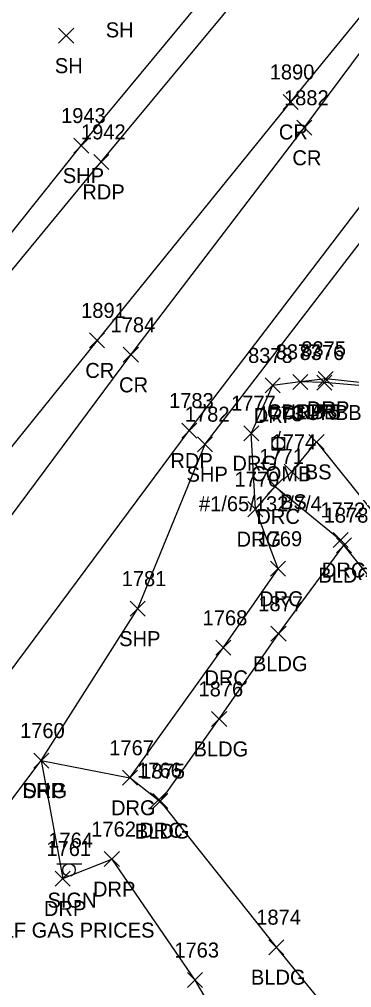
# Model space of a CAD drawing. Extents: x 1769141 to 1770911, y 735471 to 741449.
# Drawn here: x 1770410.5 to 1770454.7, y 736640.4 to 736769.4 of the extents above; entities that cross this region are included whole.
import ezdxf

# ---------------------------------------------------------------- set-up
doc = ezdxf.new("R2010")
doc.units = 0
for name, color, linetype in [('L_A', 7, 'Continuous'), ('L_I', 7, 'Continuous'), ('L_TIC', 7, 'Continuous'), ('LBC', 7, 'Continuous'), ('LELB', 7, 'Continuous'), ('P_A', 7, 'Continuous'), ('P_I', 7, 'Continuous'), ('P_TIC', 7, 'Continuous'), ('PET', 7, 'Continuous'), ('PRC', 7, 'Continuous'), ('PSP', 7, 'Continuous'), ('R_A', 7, 'Continuous'), ('R_I', 7, 'Continuous'), ('R_TIC', 7, 'Continuous'), ('RC', 7, 'Continuous'), ('RDG', 7, 'Continuous'), ('RDP', 7, 'Continuous'), ('S_A', 7, 'Continuous'), ('S_C', 7, 'Continuous'), ('S_I', 7, 'Continuous'), ('SSGN', 7, 'Continuous'), ('U_A', 7, 'Continuous'), ('U_C', 7, 'Continuous'), ('U_I', 7, 'Continuous'), ('UP', 7, 'Continuous')]:
    doc.layers.add(name, color=color, linetype=linetype)

msp = doc.modelspace()

# ---------------------------------------------------------------- linework, layer by layer
at = {"layer": 'L_TIC'}
for points in [[(1770415.69, 736766.27), (1770417.69, 736768.27)], [(1770417.69, 736766.27), (1770415.69, 736768.27)], [(1770449.02, 736712.13), (1770451.02, 736714.13)], [(1770451.02, 736712.13), (1770449.02, 736714.13)], [(1770445.72, 736708.14), (1770447.72, 736710.14)], [(1770447.72, 736708.14), (1770445.72, 736710.14)], [(1770452.67, 736698.36), (1770454.67, 736700.36)], [(1770454.67, 736698.36), (1770452.67, 736700.36)], [(1770443.96, 736686.56), (1770445.96, 736688.56)], [(1770445.96, 736686.56), (1770443.96, 736688.56)], [(1770436.06, 736675.2), (1770438.06, 736677.2)], [(1770438.06, 736675.2), (1770436.06, 736677.2)], [(1770428.24, 736664.25), (1770430.24, 736666.25)], [(1770430.24, 736664.25), (1770428.24, 736666.25)], [(1770443.69, 736644.78), (1770445.69, 736646.78)], [(1770445.69, 736644.78), (1770443.69, 736646.78)]]:
    msp.add_lwpolyline(points, dxfattribs=at)
at = {"layer": 'LBC'}
for points in [[(1770466.53, 736619.04), (1770444.69, 736645.78), (1770429.24, 736665.25), (1770437.06, 736676.2), (1770444.96, 736687.56), (1770453.67, 736699.36)], [(1770490.67, 736653.54), (1770453.67, 736699.36)]]:
    msp.add_lwpolyline(points, dxfattribs=at)
at = {"layer": 'LELB'}
msp.add_lwpolyline([(1770446.72, 736709.14), (1770450.02, 736713.13), (1770457.27, 736704.1)], dxfattribs=at)
at = {"layer": 'P_TIC'}
for points in [[(1770445.57, 736757.43), (1770447.57, 736759.43)], [(1770447.57, 736757.43), (1770445.57, 736759.43)], [(1770447.38, 736753.99), (1770449.38, 736755.99)], [(1770449.38, 736753.99), (1770447.38, 736755.99)], [(1770417.7, 736751.62), (1770419.7, 736753.62)], [(1770419.7, 736751.62), (1770417.7, 736753.62)], [(1770420.36, 736749.44), (1770422.36, 736751.44)], [(1770422.36, 736749.44), (1770420.36, 736751.44)], [(1770419.81, 736725.65), (1770421.81, 736727.65)], [(1770421.81, 736725.65), (1770419.81, 736727.65)], [(1770424.3, 736723.73), (1770426.3, 736725.73)], [(1770426.3, 736723.73), (1770424.3, 736725.73)], [(1770432.08, 736713.63), (1770434.08, 736715.63)], [(1770434.08, 736713.63), (1770432.08, 736715.63)], [(1770434.18, 736711.82), (1770436.18, 736713.82)], [(1770436.18, 736711.82), (1770434.18, 736713.82)], [(1770425.21, 736689.9), (1770427.21, 736691.9)], [(1770427.21, 736689.9), (1770425.21, 736691.9)], [(1770412.38, 736669.65), (1770414.38, 736671.65)], [(1770414.38, 736669.65), (1770412.38, 736671.65)]]:
    msp.add_lwpolyline(points, dxfattribs=at)
at = {"layer": 'PET'}
for points in [[(1770273.03, 736558.89), (1770311.79, 736611.42), (1770334.28, 736642.03), (1770362.15, 736677.39), (1770395.21, 736718.71), (1770421.36, 736750.44), (1770447.16, 736781.61), (1770463.21, 736800.13), (1770491.51, 736834.01), (1770534.74, 736889.69), (1770564.34, 736930.52), (1770585.98, 736965.52), (1770596.03, 736985.79), (1770612.4, 737032.33), (1770618.9, 737068.16), (1770621.16, 737108.89), (1770618.7, 737143.12), (1770611.8, 737180.69), (1770603.3, 737213.06), (1770592.49, 737245.88), (1770581.45, 737278.47)], [(1770275.7, 736500.44), (1770293.46, 736523.99), (1770308.25, 736544.53), (1770339.6, 736585.99), (1770354.04, 736607.65), (1770377.09, 736638.85), (1770405.47, 736677.52), (1770433.08, 736714.63), (1770457.83, 736747.12), (1770487.07, 736785.89), (1770511.85, 736818.72), (1770532.14, 736846.48), (1770557.14, 736879.91), (1770576.72, 736906.62), (1770599.36, 736940.91), (1770615.19, 736970.36), (1770629.48, 737005.85), (1770638.55, 737040.65), (1770643.24, 737068.35), (1770645.29, 737100.93), (1770643.29, 737138.02), (1770637.48, 737178.2), (1770623.12, 737230.1), (1770608.3, 737274.14)]]:
    msp.add_lwpolyline(points, dxfattribs=at)
at = {"layer": 'PRC'}
for points in [[(1770275.21, 736520.72), (1770298.1, 736551.29), (1770321.86, 736584.28), (1770345.26, 736616.16), (1770366.92, 736646.03), (1770396.69, 736686.2), (1770425.3, 736724.73), (1770448.38, 736754.99), (1770477.14, 736793.69), (1770501.73, 736826.24), (1770522.96, 736854.3), (1770547.64, 736887.36), (1770567.26, 736914.2), (1770589.05, 736947.07), (1770604.65, 736975.91), (1770617.45, 737008.22), (1770626.95, 737044), (1770631.18, 737069.88), (1770632.95, 737101.22), (1770631.26, 737138.45), (1770625.46, 737176.49), (1770611.43, 737227.28), (1770596.59, 737271.46)], [(1770501.73, 736826.24), (1770471.87, 736789.48), (1770446.57, 736758.43), (1770420.81, 736726.65), (1770393.3, 736692.52), (1770366.57, 736659.29), (1770342, 736628.98), (1770314.02, 736593.33), (1770292.93, 736562.85), (1770274.26, 736537.5)]]:
    msp.add_lwpolyline(points, dxfattribs=at)
at = {"layer": 'PSP'}
for points in [[(1770309.31, 736612.5), (1770333.17, 736643.27), (1770360.37, 736678.09), (1770362.33, 736680.6), (1770393.29, 736720.83), (1770418.7, 736752.62), (1770444.15, 736783.41), (1770460.87, 736802.48), (1770489.6, 736835.53), (1770496.1, 736844.03), (1770495.66, 736846.23), (1770525.96, 736887.57), (1770531.67, 736892.21), (1770561.2, 736933.71), (1770581.74, 736967.46), (1770597.36, 737001.44), (1770607.31, 737032.41), (1770614.05, 737069.49), (1770616.45, 737108.68), (1770613.94, 737142.23), (1770607.29, 737180.12), (1770598.89, 737211.18), (1770587.45, 737244.33), (1770575.08, 737276.15)], [(1770340.14, 736567.06), (1770355.71, 736595.48), (1770384.34, 736632.07), (1770413.38, 736670.65), (1770426.21, 736690.9), (1770435.18, 736712.82), (1770460.13, 736745.31), (1770489.93, 736784.13), (1770514.63, 736816.06), (1770535.7, 736843.49), (1770560.97, 736877.11), (1770581.17, 736903.18), (1770605.6, 736937.84), (1770621.17, 736966.95), (1770635.97, 737003.98), (1770646.02, 737037.66), (1770650.84, 737066.81), (1770652.59, 737098.8), (1770650.92, 737139.65), (1770647.51, 737164.15), (1770640.68, 737197.77), (1770629.07, 737231.11), (1770614.09, 737275.47)]]:
    msp.add_lwpolyline(points, dxfattribs=at)
at = {"layer": 'R_TIC'}
for points in [[(1770446.85, 736720.13), (1770448.85, 736722.13)], [(1770448.85, 736720.13), (1770446.85, 736722.13)], [(1770446.85, 736720.13), (1770448.85, 736722.13)], [(1770448.85, 736720.13), (1770446.85, 736722.13)], [(1770450.26, 736720.53), (1770452.26, 736722.53)], [(1770452.26, 736720.53), (1770450.26, 736722.53)], [(1770443.17, 736719.65), (1770445.17, 736721.65)], [(1770445.17, 736719.65), (1770443.17, 736721.65)], [(1770450.08, 736720.04), (1770452.08, 736722.04)], [(1770452.08, 736720.04), (1770450.08, 736722.04)], [(1770440.34, 736713.28), (1770442.34, 736715.28)], [(1770442.34, 736713.28), (1770440.34, 736715.28)], [(1770443.52, 736706.2), (1770445.52, 736708.2)], [(1770445.52, 736706.2), (1770443.52, 736708.2)], [(1770440.89, 736703.16), (1770442.89, 736705.16)], [(1770442.89, 736703.16), (1770440.89, 736705.16)], [(1770440.89, 736703.16), (1770442.89, 736705.16)], [(1770442.89, 736703.16), (1770440.89, 736705.16)], [(1770452.24, 736699.05), (1770454.24, 736701.05)], [(1770454.24, 736699.05), (1770452.24, 736701.05)], [(1770443.9, 736695.22), (1770445.9, 736697.22)], [(1770445.9, 736695.22), (1770443.9, 736697.22)], [(1770436.6, 736684.68), (1770438.6, 736686.68)], [(1770438.6, 736684.68), (1770436.6, 736686.68)], [(1770412.38, 736669.65), (1770414.38, 736671.65)], [(1770414.38, 736669.65), (1770412.38, 736671.65)], [(1770412.38, 736669.65), (1770414.38, 736671.65)], [(1770414.38, 736669.65), (1770412.38, 736671.65)], [(1770424.17, 736667.36), (1770426.17, 736669.36)], [(1770426.17, 736667.36), (1770424.17, 736669.36)], [(1770424.17, 736667.36), (1770426.17, 736669.36)], [(1770426.17, 736667.36), (1770424.17, 736669.36)], [(1770427.94, 736664.37), (1770429.94, 736666.37)], [(1770429.94, 736664.37), (1770427.94, 736666.37)], [(1770421.77, 736656.52), (1770423.77, 736658.52)], [(1770423.77, 736656.52), (1770421.77, 736658.52)], [(1770415.24, 736653.93), (1770417.24, 736655.93)], [(1770417.24, 736653.93), (1770415.24, 736655.93)], [(1770432.83, 736640.4), (1770434.83, 736642.4)], [(1770434.83, 736640.4), (1770432.83, 736642.4)]]:
    msp.add_lwpolyline(points, dxfattribs=at)
at = {"layer": 'RC'}
msp.add_lwpolyline([(1770485.94, 736696.4), (1770483.33, 736701.65), (1770479.43, 736708.35), (1770473.87, 736714.7), (1770468.66, 736718.17), (1770461.77, 736720.1), (1770451.08, 736721.04), (1770447.85, 736721.13)], dxfattribs=at)
at = {"layer": 'RDG'}
for points in [[(1770441.89, 736704.16), (1770441.34, 736714.28)], [(1770413.38, 736670.65), (1770425.17, 736668.36)]]:
    msp.add_lwpolyline(points, dxfattribs=at)
at = {"layer": 'RDP'}
for points in [[(1770500.82, 736664.66), (1770493.91, 736676.81), (1770487.37, 736691.94), (1770485.94, 736696.4), (1770483.71, 736701.89), (1770479.86, 736708.55), (1770474.07, 736714.86), (1770468.95, 736718.36), (1770461.86, 736720.38), (1770451.26, 736721.53), (1770447.85, 736721.13), (1770444.17, 736720.65)], [(1770444.17, 736720.65), (1770441.34, 736714.28)], [(1770428.94, 736665.37), (1770425.17, 736668.36), (1770437.6, 736685.68), (1770444.9, 736696.22), (1770441.89, 736704.16), (1770444.52, 736707.2), (1770453.24, 736700.05)], [(1770413.38, 736670.65), (1770416.24, 736654.93), (1770422.77, 736657.52), (1770433.83, 736641.4), (1770445.62, 736621.23)]]:
    msp.add_lwpolyline(points, dxfattribs=at)
at = {"layer": 'SSGN'}
for p, q in [((1770415.43, 736656.91), (1770418.76, 736656.91)), ((1770417.07, 736656.07), (1770417.07, 736656.07))]:
    msp.add_line(p, q, dxfattribs=at)
msp.add_circle((1770417.07, 736656.07), 0.833, dxfattribs=at)
at = {"layer": 'UP'}
for p, q in [((1770445.19, 736714.54), (1770444.94, 736713.71)), ((1770444.11, 736712.04), (1770444.11, 736713.71)), ((1770444.11, 736713.71), (1770445.78, 736713.71)), ((1770445.78, 736713.71), (1770445.78, 736712.04)), ((1770445.78, 736712.04), (1770444.11, 736712.04)), ((1770444.69, 736711.21), (1770444.94, 736712.04)), ((1770444.94, 736712.88), (1770444.94, 736712.88))]:
    msp.add_line(p, q, dxfattribs=at)
msp.add_circle((1770444.94, 736712.88), 0.833, dxfattribs=at)

# ---------------------------------------------------------------- texts
at = {"layer": 'L_A'}
for s, p in [('SH', (1770421.96, 736767.04)), ('SH', (1770415.18, 736762.27)), ('BS', (1770448.46, 736708.13)), ('BS', (1770445.16, 736704.14)), ('BLDG', (1770450.26, 736694.36)), ('BLDG', (1770441.55, 736682.56)), ('BLDG', (1770433.65, 736671.2)), ('BLDG', (1770425.83, 736660.25)), ('BLDG', (1770441.29, 736640.78))]:
    msp.add_text(s, height=2, dxfattribs=at).set_placement(p)
at = {"layer": 'L_I'}
for s, p in [('1775', (1770447.32, 736716.13)), ('1774', (1770444.03, 736712.14)), ('1878', (1770450.98, 736702.36)), ('1877', (1770442.27, 736690.56)), ('1876', (1770434.31, 736679.2)), ('1875', (1770426.55, 736668.25)), ('1874', (1770442, 736648.78))]:
    msp.add_text(s, height=2, dxfattribs=at).set_placement(p)
at = {"layer": 'P_A'}
for s, p in [('CR', (1770445.01, 736753.43)), ('CR', (1770446.81, 736749.99)), ('SHP', (1770416.24, 736747.62)), ('RDP', (1770418.84, 736745.44)), ('CR', (1770419.24, 736721.65)), ('CR', (1770423.73, 736719.73)), ('RDP', (1770430.57, 736709.63)), ('SHP', (1770432.72, 736707.82)), ('SHP', (1770423.75, 736685.9)), ('SHP', (1770410.91, 736665.65))]:
    msp.add_text(s, height=2, dxfattribs=at).set_placement(p)
at = {"layer": 'P_I'}
for s, p in [('1890', (1770443.79, 736761.43)), ('1882', (1770445.69, 736757.99)), ('1943', (1770416.01, 736755.62)), ('1942', (1770418.66, 736753.44)), ('1891', (1770418.68, 736729.65)), ('1784', (1770422.6, 736727.73)), ('1783', (1770430.39, 736717.63)), ('1782', (1770432.49, 736715.82)), ('1781', (1770424.08, 736693.9)), ('1760', (1770410.55, 736673.65))]:
    msp.add_text(s, height=2, dxfattribs=at).set_placement(p)
at = {"layer": 'R_A'}
for s, p in [('DRP', (1770448.75, 736716.53)), ('DRP', (1770441.66, 736715.65)), ('CURBB', (1770443.43, 736716.13)), ('DRP', (1770445.33, 736716.13)), ('CURBB', (1770446.67, 736716.04)), ('DRG', (1770438.82, 736709.28)), ('DRC', (1770442.01, 736702.2)), ('DRC', (1770439.38, 736699.16)), ('DRG', (1770439.38, 736699.16)), ('DRC', (1770450.73, 736695.05)), ('DRC', (1770442.39, 736691.22)), ('DRC', (1770435.09, 736680.68)), ('DRG', (1770410.86, 736665.65)), ('DRP', (1770410.86, 736665.65)), ('DRC', (1770422.66, 736663.36)), ('DRG', (1770422.66, 736663.36)), ('DRC', (1770426.43, 736660.37)), ('DRP', (1770420.26, 736652.52)), ('DRP', (1770413.72, 736649.93))]:
    msp.add_text(s, height=2, dxfattribs=at).set_placement(p)
at = {"layer": 'R_I'}
for s, p in [('8377', (1770444.59, 736724.13)), ('8377', (1770444.59, 736724.13)), ('8376', (1770447.77, 736724.04)), ('8375', (1770448, 736724.53)), ('8378', (1770440.91, 736723.65)), ('1777', (1770438.64, 736717.28)), ('1771', (1770442.4, 736710.2)), ('1770', (1770439.11, 736707.16)), ('1770', (1770439.11, 736707.16)), ('1772', (1770450.55, 736703.05)), ('1769', (1770442.16, 736699.22)), ('1768', (1770434.86, 736688.68)), ('1760', (1770410.55, 736673.65)), ('1760', (1770410.55, 736673.65)), ('1767', (1770422.43, 736671.36)), ('1767', (1770422.43, 736671.36)), ('1766', (1770426.14, 736668.37)), ('1762', (1770420.03, 736660.52)), ('1761', (1770414.06, 736657.93)), ('1763', (1770431.09, 736644.4))]:
    msp.add_text(s, height=2, dxfattribs=at).set_placement(p)
at = {"layer": 'S_A'}
msp.add_text('SIGN', height=2, dxfattribs=at).set_placement((1770414.21, 736651.05))
at = {"layer": 'S_C'}
msp.add_text('.GULF GAS PRICES', height=2, dxfattribs=at).set_placement((1770403.48, 736647.05))
at = {"layer": 'S_I'}
msp.add_text('1764', height=2, dxfattribs=at).set_placement((1770414.31, 736659.05))
at = {"layer": 'U_A'}
msp.add_text('COMB', height=2, dxfattribs=at).set_placement((1770441.33, 736707.88))
at = {"layer": 'U_C'}
msp.add_text('#1/65/132/7/4', height=2, dxfattribs=at).set_placement((1770434.37, 736703.88))
at = {"layer": 'U_I'}
msp.add_text('1773', height=2, dxfattribs=at).set_placement((1770442.25, 736715.88))

doc.saveas('drawing.dxf')
